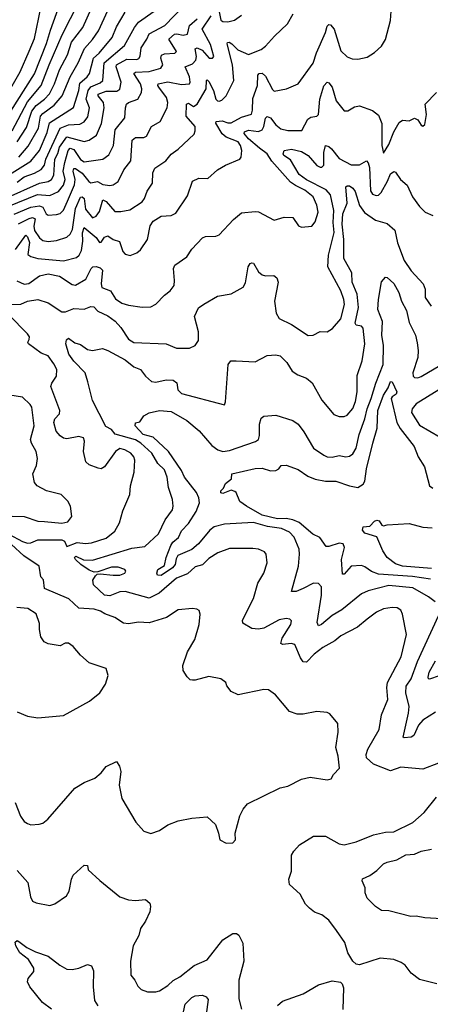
# Model space of a CAD drawing. Extents: x 1246230 to 1426786, y 660032 to 763141.
# Tile 369 of 566: x 1386779 to 1389178, y 671354 to 677110. Entities that reach past the tile are written whole.
import ezdxf

# ---------------------------------------------------------------- set-up
doc = ezdxf.new("R2010")
doc.units = 0

msp = doc.modelspace()

# ---------------------------------------------------------------- linework, layer by layer
at = {"layer": '0CON10XD'}
for points in [[(1386735, 676460), (1386825, 676629.8), (1386904.4, 676725), (1386951.4, 676845), (1387028.1, 677021.9), (1387170.7, 677305)], [(1386677.3, 676495), (1386865, 676793.2), (1386935, 676971.5), (1386959.3, 677049.3), (1387030, 677245)], [(1386755, 675767), (1386815, 675850.5), (1386825, 675840), (1386836.9, 675806.9), (1386827.4, 675737.4), (1386843.8, 675725), (1386885, 675712.9), (1387035, 675699.8), (1387110.8, 675719.2), (1387126.6, 675733.4), (1387139.9, 675760.1), (1387147.6, 675815), (1387145.8, 675864.2), (1387155, 675895.8), (1387226.6, 675836.6), (1387245, 675806.5), (1387255, 675810), (1387275, 675838.4), (1387295, 675845.3), (1387325, 675825.7), (1387362.8, 675812.8), (1387381.5, 675755), (1387395, 675740), (1387425, 675732.2), (1387463.1, 675746.9), (1387485.6, 675765), (1387525.9, 675824.1), (1387542.1, 675905), (1387558.5, 675931.5), (1387605, 675960.9), (1387664.6, 675965.4), (1387692, 675978), (1387760.2, 676079.8), (1387788, 676165), (1387825, 676182.9), (1387877.7, 676182.3), (1387935, 676232), (1387980.9, 676259.1), (1388065, 676293.8), (1388073, 676307), (1388077.3, 676345), (1388069.6, 676375), (1388054.6, 676395), (1387985, 676423.9), (1387962.3, 676442.3), (1387925.4, 676505), (1387926, 676515), (1387962.1, 676517.9), (1387995, 676506.5), (1388015, 676506.2), (1388075, 676540.5), (1388132.3, 676557.7), (1388139.1, 676580.9), (1388141.3, 676648.7), (1388169.2, 676725), (1388169.6, 676785), (1388178, 676795), (1388195, 676796.4), (1388215, 676780), (1388255, 676700.8), (1388265, 676691.4), (1388337.5, 676705), (1388405, 676734), (1388493.3, 676855), (1388513.7, 676916.3), (1388566.4, 677035), (1388575, 677071.2), (1388585, 677082), (1388595, 677080), (1388615.2, 677055.2), (1388655, 676926.9), (1388692.4, 676892.4), (1388721.7, 676881.7), (1388755, 676878.1), (1388808.5, 676891.5), (1388852.2, 676917.8), (1388892, 676955), (1388915, 676994.2), (1388944.6, 677105), (1388955.8, 677244.2)], [(1386773.3, 676306.7), (1386829.2, 676370.8), (1386889.1, 676475), (1386901.2, 676545), (1386915, 676561.7), (1386980.6, 676609.4), (1387027.2, 676665), (1387073.6, 676776.4), (1387121.6, 676858.4), (1387158.2, 676941.8), (1387205, 676993.9), (1387240, 677045), (1387315, 677210)], [(1386637.5, 676555), (1386781.3, 676805), (1386835.2, 676925), (1386865, 677000.8), (1386901.8, 677178.2)], [(1386695, 676065.1), (1386895.6, 676155), (1386945, 676164.8), (1386965, 676176.4), (1386979.1, 676200.9), (1386983.8, 676295), (1387002.1, 676327.9), (1387011, 676365), (1387055, 676425.2), (1387155, 676398.4), (1387185, 676405.3), (1387228.7, 676435), (1387257, 676503), (1387271.7, 676595), (1387268.9, 676625), (1387237.8, 676665), (1387238.2, 676675), (1387285, 676691), (1387347.2, 676692.8), (1387365, 676703.8), (1387371.7, 676745), (1387341.9, 676835), (1387345.3, 676845), (1387405, 676880), (1387463.1, 676876.9), (1387475, 676882.2), (1387482.9, 676897.1), (1387489.7, 676945), (1387522.5, 676995), (1387535, 677027.1), (1387627.5, 677075), (1387733.3, 677186.7)], [(1386705, 676195.2), (1386845, 676283.2), (1386895.6, 676345), (1386940.6, 676449.4), (1386952.9, 676507.1), (1387094.3, 676595.7), (1387124.2, 676695), (1387130.5, 676739.5), (1387172.9, 676775), (1387187.6, 676795), (1387209.8, 676885), (1387242.5, 676915), (1387318.6, 677005), (1387345, 677067.3), (1387395, 677153.5)], [(1386764.8, 676395), (1386819.6, 676480.4), (1386850.6, 676575), (1386875, 676607.5), (1386925.1, 676644.9), (1386953.5, 676676.5), (1386982.6, 676735), (1387012.7, 676817.3), (1387059.2, 676905), (1387082.5, 676977.5), (1387147.9, 677065), (1387206.2, 677195)], [(1386765, 676160.9), (1386805, 676191.3), (1386865, 676212.4), (1386905.1, 676234.9), (1386925, 676259.6), (1386932, 676295), (1387015, 676475.6), (1387065, 676495.2), (1387131.3, 676498.7), (1387155, 676512.2), (1387177.5, 676542.5), (1387187.1, 676595), (1387168.5, 676645), (1387180, 676695), (1387195, 676717.9), (1387249.2, 676740.8), (1387264.1, 676755), (1387272.7, 676857.3), (1387391, 676959), (1387449.8, 677065), (1387474.1, 677095.9), (1387565, 677159.1)], [(1387935, 677202), (1387955, 677106.9), (1387965, 677100), (1387995, 677096.5), (1388033.8, 677106.2), (1388075, 677136.9)], [(1386715, 676019.2), (1386883, 676087), (1386955, 676081.6), (1387005, 676105.3), (1387035, 676142.7), (1387044.8, 676175), (1387033.2, 676225), (1387042.2, 676275), (1387062.5, 676345), (1387075, 676358), (1387095, 676350.4), (1387135, 676293.4), (1387155, 676278.4), (1387265, 676294.6), (1387300.9, 676319.1), (1387327.8, 676375), (1387337.5, 676465), (1387394.1, 676535.9), (1387396.8, 676595), (1387403.6, 676615), (1387414.8, 676625.2), (1387469.5, 676645), (1387490.8, 676685), (1387493.4, 676705), (1387484.7, 676735), (1387445, 676795.7), (1387455, 676802.5), (1387535, 676807.1), (1387603.4, 676826.6), (1387614.5, 676845), (1387603.1, 676885), (1387606.9, 676903.1), (1387625, 676910), (1387685.8, 676914.2), (1387695, 676923.8), (1387650.7, 676995), (1387683.2, 677025), (1387697.9, 677027.9), (1387735, 677019.2), (1387758.5, 677025), (1387771.9, 677075), (1387815.4, 677114.6)], [(1386746.6, 675973.4), (1386845, 676013.9), (1386895, 676022.5), (1386915, 676014.6), (1386934.8, 675974.8), (1386945, 675967.5), (1386995, 675970.4), (1387015, 675977.7), (1387035, 675996.2), (1387059.3, 676049.3), (1387100.3, 676145), (1387102.9, 676175), (1387090.8, 676225), (1387095, 676240), (1387105, 676239.8), (1387145, 676213.2), (1387183.1, 676163.1), (1387195, 676156.4), (1387233.4, 676163.4), (1387265, 676146), (1387305, 676140.9), (1387325.2, 676144.8), (1387355.3, 676164.7), (1387387.7, 676232.3), (1387429.1, 676285), (1387436.4, 676405), (1387455, 676421.2), (1387505, 676421.8), (1387520.4, 676429.6), (1387550, 676485), (1387599.4, 676515), (1387640, 676595), (1387643.8, 676625), (1387637.2, 676655), (1387591.4, 676715), (1387585.4, 676725), (1387588.1, 676735), (1387645, 676746.7), (1387725, 676730.7), (1387770.6, 676735), (1387775.4, 676745), (1387770.8, 676775), (1387746.5, 676833.5), (1387788.3, 676851.7), (1387807.7, 676872.3), (1387811.3, 676895), (1387805, 676940), (1387815, 676945.9), (1387845, 676932.4), (1387886, 676885), (1387905, 676884.5), (1387912.5, 676895), (1387893.8, 676965), (1387845.7, 677055), (1387898.3, 677131.7)], [(1386772.9, 675917.1), (1386835, 675948), (1386855, 675952.5), (1386869, 675945), (1386862.1, 675902.1), (1386865, 675877.5), (1386895, 675834.5), (1386915, 675818.8), (1386945, 675813.8), (1386995, 675819.2), (1387055, 675838.8), (1387075, 675856.5), (1387087.7, 675882.3), (1387104.4, 676005.6), (1387135, 676073.1), (1387145, 676074.7), (1387155.2, 676065), (1387162.7, 676002.7), (1387205, 675950.9), (1387225, 675962.1), (1387245, 675988.8), (1387265, 676056.2), (1387285, 676046.8), (1387335, 675989.1), (1387369.1, 675989.1), (1387421.7, 675998.3), (1387495, 676045.6), (1387508.2, 676065), (1387522.9, 676107.1), (1387555.4, 676154.6), (1387557.9, 676215), (1387568.8, 676241.2), (1387632.1, 676285), (1387665, 676324.3), (1387705, 676352.9), (1387798.5, 676441.5), (1387805, 676460), (1387803.3, 676485), (1387751.5, 676545), (1387753.8, 676615), (1387765, 676622.2), (1387795, 676602.7), (1387815, 676616.4), (1387867.6, 676705), (1387870, 676755), (1387875, 676758.5), (1387885, 676748.9), (1387911.6, 676695), (1387924.7, 676645), (1387935, 676635.6), (1387945, 676632.7), (1387960.9, 676639.1), (1387984.4, 676665), (1388030.9, 676755), (1388022.2, 676845), (1387991.2, 676968.8), (1387993.3, 676976.7), (1388002.3, 676977.7), (1388018.8, 676968.8), (1388054.3, 676934.3), (1388115, 676906.2), (1388188.8, 676935), (1388215.4, 676954.6), (1388266.8, 677013.2), (1388344.2, 677085), (1388376.9, 677145)], [(1386763.3, 675583.3), (1386805, 675562.8), (1386831.7, 675568.3), (1386895, 675613.1), (1386945.3, 675624.7), (1387010.8, 675610.8), (1387085, 675561.1), (1387105, 675557.7), (1387165, 675593.3), (1387197.1, 675655), (1387205.8, 675664.2), (1387225, 675667.4), (1387250, 675660), (1387263.5, 675645), (1387254.8, 675564.8), (1387258.9, 675545), (1387310.6, 675525), (1387338, 675478), (1387375, 675452.5), (1387415, 675440), (1387495, 675428.6), (1387545, 675430.8), (1387575, 675445.8), (1387625, 675499.4), (1387657.5, 675525), (1387680.6, 675555), (1387684.3, 675585), (1387677.5, 675655), (1387686.2, 675675), (1387755, 675722.5), (1387785, 675768), (1387848, 675835), (1387865, 675842.2), (1387925, 675843.8), (1387945, 675851.5), (1388027.4, 675942.6), (1388075, 675980), (1388155, 675989.2), (1388175, 675985.7), (1388265, 675938), (1388325, 675956), (1388374.1, 675954.1), (1388408, 675905), (1388425, 675896), (1388485, 675902.5), (1388505, 675927.5), (1388522.9, 675985), (1388514.4, 676025), (1388492.5, 676075), (1388445, 676113.1), (1388389.8, 676139.8), (1388360.8, 676160.8), (1388252.8, 676282.8), (1388225.3, 676325), (1388179.6, 676359.6), (1388115, 676412.6), (1388090.4, 676445), (1388092.1, 676455), (1388115, 676463.3), (1388174, 676456), (1388194.6, 676465), (1388205.8, 676485), (1388215, 676533.3), (1388225, 676542.9), (1388245, 676535.5), (1388274.5, 676494.5), (1388305, 676471.6), (1388345, 676461.2), (1388427.1, 676462.9), (1388461.5, 676528.5), (1388479.8, 676540.2), (1388515, 676545.6), (1388525, 676555.8), (1388533, 676645), (1388555, 676724), (1388575, 676744), (1388585, 676740.8), (1388605, 676715.7), (1388627.3, 676635), (1388675, 676577.1), (1388695, 676577.1), (1388735, 676600.8), (1388765, 676607.1), (1388839.3, 676579.3), (1388875, 676552), (1388893.8, 676503.8), (1388894.7, 676374.7), (1388905, 676330), (1388935, 676380.8), (1388965.2, 676454.8)], [(1388965.2, 676454.8), (1388995, 676509.2), (1389015, 676522.5), (1389055, 676519.2), (1389085, 676533.3), (1389103.9, 676523.9), (1389125, 676493.3), (1389135, 676487.5), (1389145, 676497.5), (1389156, 676555), (1389147.1, 676615), (1389214, 676685)], [(1387855, 675447.1), (1387935, 675494.3), (1388015, 675507.5), (1388085, 675545.8), (1388099.1, 675570.9), (1388112.9, 675665), (1388125, 675684), (1388135, 675688.8), (1388145, 675686), (1388174.5, 675635), (1388195, 675617.8), (1388215, 675612.2), (1388264.3, 675614.3), (1388281.4, 675601.4), (1388288.1, 675575), (1388268.5, 675465), (1388276.7, 675395), (1388295, 675362), (1388367.6, 675327.6), (1388465, 675264.5), (1388493.8, 675265), (1388535, 675287.3), (1388576, 675285), (1388606.4, 675305), (1388655, 675360.5), (1388675.7, 675445), (1388672.8, 675475), (1388654.8, 675525), (1388578.7, 675665), (1388582.4, 675732.4), (1388616.3, 675865), (1388609.5, 675925), (1388614.4, 675994.4), (1388593.9, 676085), (1388570, 676115), (1388455, 676172.8), (1388412, 676205), (1388360.1, 676290.1), (1388322.7, 676315), (1388318.1, 676325), (1388323.8, 676345), (1388366.8, 676353.2), (1388425, 676338.7), (1388464.2, 676315), (1388515, 676257.5), (1388535, 676248.2), (1388545, 676248.2), (1388555, 676258.8), (1388556.6, 676333.4), (1388566.1, 676373.9), (1388585, 676368.9), (1388601.5, 676355), (1388645, 676297.7), (1388715, 676260.8), (1388765, 676261.5), (1388805, 676284), (1388815, 676273.8), (1388822, 676245), (1388828.5, 676108.5), (1388840, 676090), (1388861.4, 676081.4), (1388875.7, 676084.3), (1388891.1, 676098.9), (1388928.6, 676165), (1388945, 676208.1), (1388965, 676222.9), (1388975, 676218), (1389002.9, 676175), (1389042.2, 676142.2), (1389072.9, 676075), (1389115, 676018), (1389146.7, 675985), (1389193.3, 675965)], [(1389226.1, 672763.9), (1389135, 672728.5), (1389005, 672739.1), (1388945, 672719.4), (1388845, 672758.1), (1388805.8, 672795), (1388803.5, 672815), (1388813.5, 672845), (1388879, 672961), (1388892.1, 673045), (1388930, 673135), (1388924.6, 673205), (1388928.4, 673235), (1389007.8, 673385), (1389039.5, 673515), (1389015.4, 673635.4), (1389005, 673658), (1388985, 673670.8), (1388955, 673672.9), (1388904.6, 673665.4), (1388863.3, 673646.7), (1388809.4, 673605), (1388751.5, 673558.5), (1388655, 673507.9), (1388620.9, 673479.1), (1388550.6, 673439.4), (1388499.9, 673400.1), (1388455, 673353.3), (1388435.4, 673355.4), (1388418.9, 673378.9), (1388386.7, 673456.7), (1388365, 673462.7), (1388316.5, 673456.5), (1388303.8, 673463.8), (1388312.5, 673495), (1388362.9, 673575), (1388366.2, 673595), (1388356.7, 673605), (1388335, 673610), (1388295, 673600.5), (1388205, 673553.3), (1388175, 673546.5), (1388135, 673550.6), (1388082.3, 673582.3), (1388081.2, 673598.8), (1388144, 673726), (1388170.9, 673815), (1388204.5, 673875), (1388225.5, 673935), (1388218.1, 673985), (1388209.7, 673999.7), (1388174.6, 674014.6), (1388141.5, 674018.5), (1388005, 674018.9), (1387936.9, 673993.1), (1387885, 673960), (1387846.6, 673923.4), (1387805, 673910.5), (1387759.5, 673870.5), (1387694.5, 673845), (1387593.2, 673756.8), (1387535, 673727.5), (1387395, 673766.7), (1387365, 673764.7), (1387305, 673742.4), (1387274.8, 673744.8), (1387209.6, 673805), (1387206.8, 673833.2), (1387221.2, 673858.8), (1387231.2, 673868.8), (1387248.8, 673871.2), (1387325, 673861.6), (1387365, 673863.3), (1387392.5, 673875), (1387398.8, 673885), (1387393.8, 673895), (1387355, 673910), (1387315, 673909.7), (1387235, 673881.2), (1387215, 673879.4), (1387185, 673891.9), (1387136.6, 673925), (1387104.8, 673955), (1387099.3, 673965), (1387106.8, 673973.2), (1387152.2, 673952.2), (1387205, 673949.4), (1387435, 674020.3), (1387510.3, 674029.7), (1387590.4, 674105), (1387628.9, 674185), (1387671.8, 674245), (1387676.2, 674265), (1387672.2, 674305), (1387647.5, 674375), (1387640.7, 674435), (1387625, 674478.8), (1387585.5, 674515.5), (1387551.2, 674575), (1387487.8, 674635), (1387455, 674653.3), (1387337.5, 674687.5), (1387314.6, 674714.6), (1387282.1, 674732.1), (1387204.5, 674884.5), (1387177, 674993), (1387161.8, 675045), (1387095, 675112.8), (1387065.8, 675155), (1387048.5, 675215), (1387052.4, 675237.6), (1387065, 675248.6), (1387100.7, 675220.7), (1387135, 675210.4), (1387175, 675182.5), (1387205, 675175.5), (1387262.5, 675187.5), (1387295, 675176.8), (1387395, 675121.6), (1387445, 675080.6), (1387485.8, 675065), (1387514.6, 675025), (1387549.2, 674995), (1387575, 674991.4), (1387635, 675004.6), (1387675, 675003.1), (1387697.8, 674987.8), (1387702.1, 674945), (1387725, 674925.4), (1387975, 674857.5), (1387982, 674875), (1387997.5, 675095), (1388012.9, 675115), (1388044.5, 675115.5), (1388155, 675109.2), (1388225, 675146.8), (1388275, 675149.8), (1388301.4, 675145), (1388339.4, 675105), (1388370, 675055), (1388403.2, 675033.2), (1388455, 675014.3), (1388487.5, 674987.5), (1388544.6, 674884.6), (1388615, 674802), (1388645, 674789.2), (1388675, 674789.2), (1388692.4, 674797.6), (1388725, 674837.5), (1388741.7, 674878.3), (1388751.3, 674935), (1388750.3, 675029.7), (1388779.1, 675115), (1388794.6, 675215), (1388785, 675306), (1388775, 675318.1), (1388744.6, 675324.6), (1388739.5, 675335), (1388757.6, 675427.6), (1388750, 675505), (1388721, 675575), (1388719.2, 675629.2), (1388673.5, 675713.5), (1388672.9, 675825), (1388662.8, 675915), (1388666.1, 675975), (1388691.9, 676038.1), (1388685, 676132.5), (1388691.1, 676138.9), (1388705, 676138.2), (1388725.1, 676125.1), (1388739.5, 676105), (1388763.8, 676023.8), (1388793.2, 675983.2), (1388857.6, 675937.6), (1388925, 675917.5), (1388969.8, 675879.8), (1388985.3, 675805), (1389025, 675702.5), (1389065, 675642.2), (1389135.5, 675565), (1389147.1, 675535), (1389148.5, 675485), (1389182.9, 675435)], [(1389205.8, 673705.8), (1389166.9, 673735), (1389075, 673788), (1388935, 673803), (1388815, 673771.8), (1388776.1, 673753.9), (1388660.3, 673659.7), (1388605, 673627.5), (1388542.9, 673575), (1388525, 673567.1), (1388516.2, 673585), (1388542.7, 673745), (1388542.2, 673795), (1388525, 673814.4), (1388495, 673815.4), (1388435.4, 673785), (1388395, 673766.9), (1388366.4, 673766.4), (1388408.2, 673915), (1388413.6, 673985), (1388410.8, 674015), (1388383.1, 674085), (1388355, 674113.2), (1388308.6, 674135), (1388227.3, 674147.3), (1388145, 674170.8), (1387975, 674161.3), (1387915, 674144.1), (1387890.4, 674125), (1387823.9, 674045), (1387785, 674012.7), (1387703.5, 673976.5), (1387692.3, 673957.7), (1387687.4, 673925), (1387671.9, 673905), (1387605, 673861.4), (1387585, 673861.5), (1387580.5, 673875), (1387587.1, 673895), (1387625, 673918.6), (1387635.3, 673965), (1387661.6, 674035), (1387674.6, 674055.4), (1387706.4, 674083.6), (1387725, 674121.8), (1387765, 674164.5), (1387810, 674235), (1387829.6, 674285), (1387826.4, 674315), (1387811.4, 674345), (1387741.8, 674435), (1387724.7, 674475), (1387647.5, 674585), (1387559.6, 674669.6), (1387500.9, 674685), (1387454.6, 674735), (1387455, 674753.8), (1387480.3, 674759.7), (1387505, 674794), (1387535, 674812), (1387595, 674824.3), (1387665, 674820), (1387755, 674767.5), (1387827.2, 674707.2), (1387900.8, 674620.8), (1387936.9, 674595), (1387965, 674585.3), (1388005, 674591.4), (1388156.3, 674643.7), (1388173.8, 674656.2), (1388180.8, 674679.2), (1388179.3, 674745), (1388189.5, 674780.5), (1388205, 674791.2), (1388275, 674798.8), (1388375, 674766.9), (1388405, 674744.4), (1388439.9, 674699.9), (1388495, 674605.7), (1388555, 674563.1), (1388575, 674554.4), (1388605, 674551.9), (1388645, 674561.2), (1388685, 674554.2), (1388705, 674558.6), (1388725, 674572.5), (1388744.6, 674605), (1388761.9, 674685), (1388795, 674776.9), (1388808.6, 674835), (1388833.2, 674895), (1388858.7, 674985), (1388902.9, 675095), (1388904.8, 675205), (1388894.8, 675265), (1388899.1, 675345), (1388872.1, 675415), (1388874.3, 675474.3), (1388892.7, 675577.3), (1388915, 675604.3), (1388925, 675602.5), (1388965, 675567.5), (1388993.3, 675515), (1389010.3, 675465), (1389039.5, 675409.5), (1389055, 675340), (1389090.4, 675265), (1389101.6, 675221.6), (1389107.2, 675175), (1389103.9, 675135), (1389074.7, 675044.7), (1389076.8, 675026.8), (1389085, 675017.7), (1389105, 675015.8), (1389125, 675024), (1389232.7, 675087.3)], [(1386714.7, 675445.3), (1386785, 675447.3), (1386825, 675464.5), (1386885, 675473.5), (1386945, 675454.5), (1387025, 675401.6), (1387047.2, 675402.8), (1387095, 675421.2), (1387155, 675417.1), (1387195, 675433.1), (1387211.7, 675431.7), (1387236.4, 675406.4), (1387295, 675378.4), (1387337.2, 675347.2), (1387370.3, 675310.3), (1387415, 675242.5), (1387445, 675223.2), (1387635, 675215.5), (1387695, 675190), (1387770.9, 675189.1), (1387805, 675205.8), (1387824.5, 675235), (1387823.4, 675285), (1387799.6, 675375), (1387824.4, 675425), (1387855, 675447.1)], [(1386715, 674102.2), (1386795, 674059.3), (1386825, 674050.4), (1386845, 674052.1), (1386885, 674069.3), (1387025, 674068.4), (1387041.1, 674061.1), (1387055, 674030), (1387115, 674053.9), (1387162.9, 674047.1), (1387198.7, 674051.3), (1387285, 674077.9), (1387335, 674118.9), (1387362.2, 674167.8), (1387381.1, 674238.9), (1387422.5, 674335), (1387426.7, 674385), (1387447.5, 674465), (1387451.5, 674535), (1387446.9, 674555), (1387427.8, 674575), (1387394.2, 674595), (1387365, 674602), (1387338.2, 674585), (1387275, 674495.6), (1387255, 674484.4), (1387237.3, 674487.3), (1387185, 674506.9), (1387165.4, 674525.4), (1387151.5, 674585), (1387158.5, 674645), (1387152.5, 674665), (1387125, 674673.5), (1387055, 674658.6), (1387035, 674662.9), (1387015, 674677.5), (1386993.1, 674705), (1386978.1, 674755), (1386983.7, 674776.3), (1387011.9, 674805), (1387013.5, 674825), (1386961.8, 674965), (1386966.2, 674985), (1386993.9, 675026.1), (1386995.6, 675065), (1386978.8, 675098.8), (1386945, 675143.8), (1386905, 675160), (1386830, 675215), (1386827.1, 675225), (1386835, 675240), (1386836.3, 675255), (1386825, 675274.1), (1386715, 675385.3)], [(1389178.4, 673838.4), (1389074.3, 673854.3), (1388875, 673869.1), (1388834.1, 673884.1), (1388795, 673912.1), (1388775, 673918.9), (1388715.3, 673914.7), (1388675, 673867.5), (1388665, 673868.8), (1388658.4, 673955), (1388676.9, 674025), (1388668.5, 674045), (1388645, 674049.7), (1388585, 674029.2), (1388570.2, 674030.2), (1388532.5, 674082.5), (1388491.9, 674101.9), (1388411.3, 674171.3), (1388375, 674185.5), (1388335, 674193.8), (1388285, 674191.4), (1388195, 674213.9), (1388104.4, 674265), (1388065, 674294), (1388043.8, 674345), (1388035, 674350.8), (1388015, 674360), (1387965, 674340.5), (1387955, 674344.2), (1387954.5, 674355), (1387969.5, 674370.5), (1387981.9, 674398.1), (1388016.2, 674425), (1388017.5, 674455), (1388155, 674485.8), (1388195, 674488), (1388245, 674472.9), (1388275, 674474.2), (1388293.3, 674485), (1388306.2, 674503.8), (1388335, 674506), (1388405, 674480.6), (1388462.1, 674442.1), (1388505, 674423.1), (1388565, 674411.9), (1388625, 674412.1), (1388705, 674384.7), (1388755, 674375.4), (1388785, 674393.9), (1388795, 674412.5), (1388805.6, 674485), (1388841.3, 674635), (1388867.6, 674722.4), (1388871.7, 674825), (1388905, 674915.4), (1388931.8, 674958.2), (1388945, 674994.3), (1388955, 674992.9), (1388981.2, 674935), (1388978.9, 674921.1), (1388954.2, 674905), (1388950, 674895), (1388982.5, 674755), (1389000.8, 674720.8), (1389083.8, 674615), (1389107.5, 674555), (1389143.1, 674495), (1389172.9, 674385), (1389191.7, 674371.7)], [(1386735, 674207), (1386805.3, 674205.3), (1386885, 674177.8), (1386925, 674175.3), (1387025, 674167.3), (1387060, 674175), (1387084.3, 674205), (1387075.8, 674265), (1387060.8, 674295), (1387021.2, 674335), (1386935.8, 674355), (1386881.9, 674385), (1386865.6, 674405), (1386855.5, 674455), (1386876.8, 674503.2), (1386882.8, 674545), (1386875.3, 674585), (1386847.9, 674635), (1386843.2, 674655), (1386863.3, 674735), (1386850.4, 674845), (1386840.9, 674860.9), (1386795, 674903.6), (1386722, 674915)], [(1389227.3, 674945), (1389095.5, 674865), (1389071.2, 674835), (1389067.5, 674812.5), (1389115, 674740), (1389235, 674670)], [(1389185, 673901.6), (1389014.8, 673914.8), (1388975, 673928), (1388926.2, 673965), (1388901.2, 674005), (1388865.9, 674085.9), (1388795, 674108.9), (1388780.8, 674125), (1388785, 674145.7), (1388825, 674148.6), (1388852.2, 674177.8), (1388865, 674183.6), (1388879.3, 674179.3), (1388895, 674154), (1388905, 674150), (1388925, 674156.7), (1389055, 674164.2), (1389135, 674143.5), (1389188.4, 674138.4)], [(1386752.6, 672532.6), (1386784.3, 672454.3), (1386805, 672422.5), (1386825, 672410), (1386845, 672402.5), (1386893.6, 672406.4), (1386915, 672413.3), (1386943.9, 672436.1), (1387102.2, 672617.8), (1387155, 672650.8), (1387217.5, 672675), (1387255, 672706.7), (1387285, 672743.8), (1387345, 672773.8), (1387362.5, 672745), (1387369.4, 672715), (1387360.5, 672635), (1387376.8, 672556.8), (1387458.3, 672418.3), (1387505, 672366.7), (1387545, 672352), (1387595, 672370), (1387645, 672403.3), (1387704.3, 672425.7), (1387785, 672442), (1387875, 672448.8), (1387923.8, 672405), (1387941.2, 672355), (1387947.5, 672315), (1387985, 672296.7), (1388025, 672297.5), (1388040, 672315), (1388038.8, 672355), (1388064.2, 672455.8), (1388083.8, 672495), (1388110, 672525), (1388300.9, 672619.1), (1388345, 672629.2), (1388425, 672670), (1388475, 672680.8), (1388575, 672666.7), (1388597.7, 672672.3), (1388611.9, 672698.1), (1388646.4, 672735), (1388640.4, 672805), (1388626.5, 672855), (1388639.2, 672945), (1388636.7, 672995), (1388591.7, 673051.7), (1388575, 673060), (1388515, 673065.8), (1388435, 673050.8), (1388400.8, 673050.8), (1388355, 673066.2), (1388272.7, 673162.7), (1388232.3, 673192.3), (1388205, 673194), (1388055, 673162), (1388015, 673183.3), (1387990, 673215), (1387982.5, 673235), (1387955, 673256.2), (1387885, 673270.8), (1387805, 673248), (1387788.3, 673248.3), (1387775, 673251.2), (1387757.3, 673267.3), (1387734.5, 673304.5), (1387731.9, 673335), (1387760, 673415), (1387803.2, 673486.8), (1387826.7, 673575), (1387834, 673635), (1387826.7, 673655), (1387814.2, 673664.2), (1387787.9, 673667.9), (1387705, 673660), (1387635.9, 673614.1), (1387535, 673584), (1387472.7, 673587.3), (1387415, 673578.1), (1387385, 673582.5), (1387335.4, 673615.4), (1387276, 673636), (1387252.2, 673652.2), (1387214.6, 673664.6), (1387125, 673669.4), (1387067.1, 673725), (1386924.7, 673784.7), (1386918.6, 673835), (1386903, 673853), (1386892.8, 673915), (1386802.7, 673975), (1386730.8, 674040.8)], [(1386765, 673063.3), (1386825, 673038), (1386885, 673028), (1387035, 673041.2), (1387187.5, 673125), (1387247.5, 673175), (1387280, 673225), (1387296.7, 673275), (1387285, 673317.5), (1387185, 673350.8), (1387134.6, 673394.6), (1387092, 673445), (1387065, 673464.4), (1387045, 673464.4), (1387015, 673448.6), (1386945, 673462), (1386922.3, 673472.3), (1386902.7, 673502.7), (1386894.2, 673545), (1386895, 673580), (1386876.2, 673636.2), (1386827.4, 673667.4), (1386763.4, 673673.4)], [(1389207.6, 673062.4), (1389134.7, 673015), (1389109.1, 672985), (1389080.9, 672925), (1389066.7, 672915), (1389025, 672910.6), (1389020, 672915), (1389051.2, 673055), (1389054.6, 673094.6), (1389035.3, 673174.7), (1389036.5, 673213.5), (1389065, 673256.7), (1389102, 673358), (1389225.4, 673625)], [(1389285, 673293.8), (1389173.9, 673253.9), (1389166.4, 673256.4), (1389165.7, 673265.7), (1389171.3, 673295), (1389208.7, 673361.3)], [(1389215, 671472.5), (1389115, 671498), (1389066.2, 671535), (1389031.7, 671581.7), (1389008.3, 671598.3), (1388965, 671616.2), (1388885, 671624), (1388765, 671584.2), (1388745, 671588), (1388725.6, 671605.6), (1388696, 671655), (1388678.6, 671715), (1388629.2, 671785), (1388584.3, 671845), (1388545, 671877.1), (1388501.7, 671891.7), (1388472, 671915), (1388449.1, 671939.1), (1388417, 671997), (1388355, 672053.3), (1388351.9, 672085), (1388367, 672133), (1388367.8, 672225), (1388380.2, 672249.8), (1388413.7, 672286.3), (1388495, 672337.5), (1388565, 672337.1), (1388645, 672291.9), (1388675, 672285.7), (1388745, 672302.9), (1388845, 672344.4), (1388915, 672359.5), (1388965, 672361.8), (1389075, 672415.6), (1389142.2, 672475), (1389214.3, 672565)], [(1389245, 671854.3), (1389145, 671859.4), (1389095, 671868.1), (1389063.9, 671866.1), (1388935, 671900.8), (1388892.1, 671902.1), (1388857.5, 671925), (1388808, 671975), (1388798, 672005), (1388798, 672035), (1388778.8, 672075), (1388782, 672088), (1388825, 672106.9), (1388865.6, 672135), (1388905, 672174.5), (1388925, 672185.4), (1388981.5, 672198.5), (1389035, 672227.5), (1389085, 672230.8), (1389125, 672248.8), (1389185, 672261.1)], [(1386765, 672135.8), (1386826.7, 672065), (1386842.4, 671982.4), (1386855, 671956.2), (1386875, 671946), (1386955, 671932), (1386985, 671941.2), (1387053, 671987), (1387067.5, 672015), (1387081.5, 672085), (1387091.8, 672108.2), (1387155, 672166.4), (1387175, 672165.7), (1387180, 672140), (1387247, 672077), (1387365, 671982), (1387415, 671964), (1387455, 671960), (1387515, 671965.8), (1387539.2, 671945), (1387543.8, 671925), (1387538.8, 671895), (1387515, 671838.8), (1387484, 671796), (1387474.6, 671755), (1387441.8, 671695), (1387425.7, 671605), (1387428, 671525), (1387452, 671495), (1387469.7, 671459.7), (1387489.5, 671439.5), (1387525, 671426.7), (1387575, 671426), (1387595, 671432), (1387645, 671464), (1387676.4, 671493.6), (1387715, 671513.8), (1387798.5, 671581.5), (1387875, 671614.4), (1387965, 671731.4), (1388025, 671767.1), (1388045, 671767.5), (1388058.7, 671758.7), (1388082, 671712), (1388088.5, 671605), (1388078.3, 671568.3), (1388060, 671495), (1388059.4, 671385), (1388075.7, 671325)], [(1386965.7, 671325.7), (1386911.9, 671365), (1386838.1, 671455), (1386824.3, 671485), (1386829.2, 671505), (1386862.2, 671545), (1386862.1, 671565), (1386830.3, 671615), (1386779.6, 671655), (1386755.9, 671695), (1386752.6, 671717.4), (1386763.9, 671726.1), (1386775, 671721.8), (1386820, 671685), (1386871.1, 671661.1)], [(1386871.1, 671661.1), (1386946.1, 671636.1), (1387013.1, 671583.1), (1387055, 671559.1), (1387085, 671556.7), (1387125, 671564.2), (1387175, 671585.8), (1387198.3, 671578.3), (1387209.7, 671549.7), (1387208.2, 671455), (1387215.3, 671375.3), (1387235.6, 671345)], [(1388285, 671346.9), (1388315, 671372.5), (1388435.3, 671414.7), (1388525, 671468.5), (1388605, 671490.6), (1388653.8, 671483.8), (1388663.8, 671473.8), (1388669.7, 671449.7), (1388667.4, 671322.6)], [(1387726.7, 671265), (1387746.3, 671353.7), (1387785, 671394.4), (1387805, 671402.5), (1387846.7, 671406.7), (1387867.9, 671397.9), (1387880.9, 671380.9), (1387868.9, 671295)]]:
    msp.add_lwpolyline(points, dxfattribs=at)

doc.saveas('drawing.dxf')
